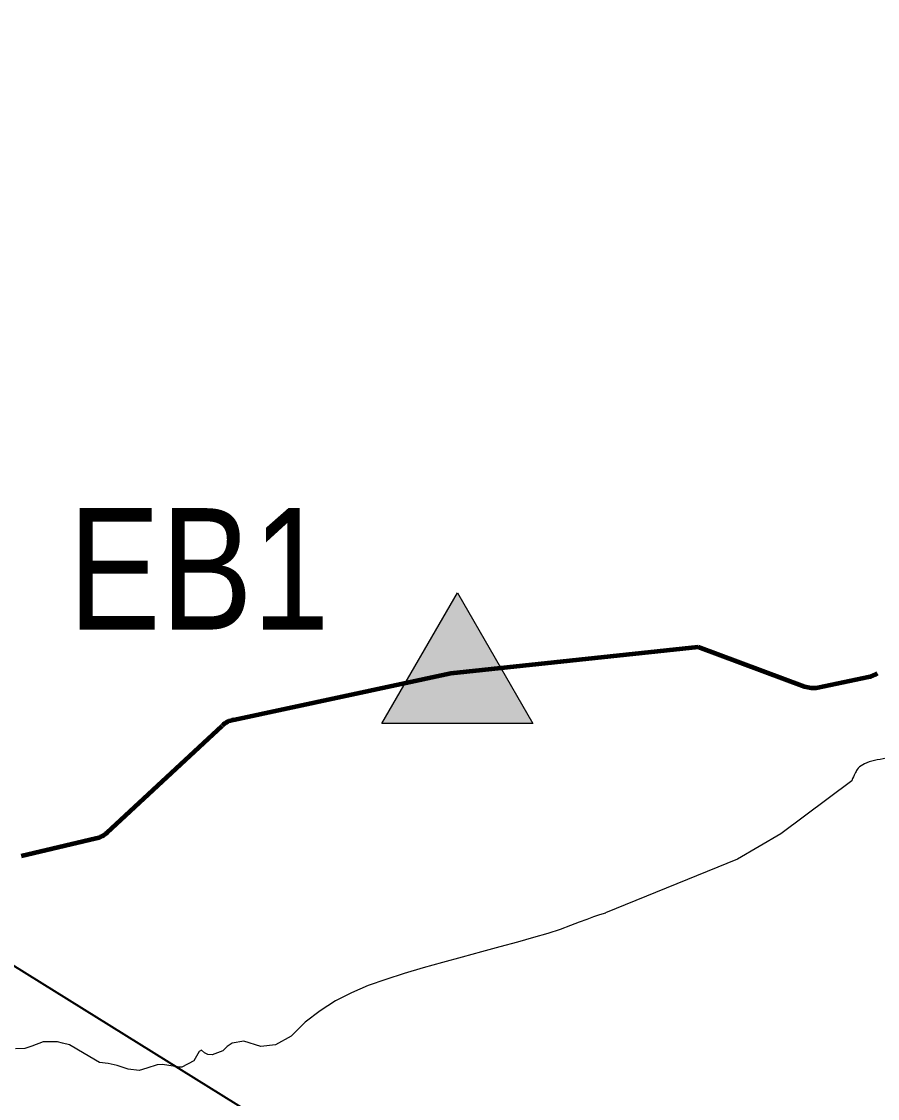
# Model space of a CAD drawing. Extents: x 553962 to 842807, y 8883888 to 9032388.
# Drawn here: x 670268 to 673791, y 8978112 to 8982545 of the extents above; entities that cross this region are included whole.
import ezdxf
from ezdxf.enums import TextEntityAlignment as Align

# ---------------------------------------------------------------- set-up
doc = ezdxf.new("R2010")
doc.units = 0
doc.header["$LTSCALE"] = 200
for name, color, linetype, lineweight in [('12', 7, 'Continuous', 25), ('24', 7, 'Continuous', 25), ('7', 7, 'Continuous', 90), ('9', 7, 'Continuous', 90)]:
    doc.layers.add(name, color=color, linetype=linetype, lineweight=lineweight)

msp = doc.modelspace()

# ---------------------------------------------------------------- hatches: boundary and pattern name
at = {"layer": '7'}
msp.add_hatch(color=256, dxfattribs=at).paths.add_polyline_path([(672062.5, 8980193.8), (672373.2, 8979655.5), (671751.7, 8979655.5)])

# ---------------------------------------------------------------- linework, layer by layer
at = {"layer": '12', "lineweight": 40}
msp.add_lwpolyline([(664631.3, 8982143.9), (674788, 8975827.4), (677683.8, 8973924.7)], dxfattribs=at)
at = {"layer": '24'}
msp.add_line((672671.2, 8978874.3), (672647.4, 8978867.9), dxfattribs=at)
for points in [[(673685.8, 8979419.8), (673393.2, 8979201.1), (673214.8, 8979097.3), (672672.1, 8978875.5)], [(672671.2, 8978874.3), (672647.4, 8978867.9), (672622.5, 8978859.5), (672595, 8978849.1), (672563.8, 8978837), (672527.5, 8978823.3), (672484.9, 8978808.1), (672434.6, 8978791.6), (672375.8, 8978773.9), (672309.6, 8978755.2), (672237.5, 8978735.5), (672161.1, 8978715), (672081.9, 8978693.6), (672001.4, 8978671.6), (671921.2, 8978649), (671842.8, 8978625.8), (671767.5, 8978602.1), (671695.4, 8978576.4), (671626.3, 8978547.4), (671560.2, 8978513.5), (671496.8, 8978473.3), (671436.1, 8978425.4), (671377.8, 8978368.2)], [(671377.8, 8978368.2), (671313.2, 8978332.5), (671252.5, 8978325.9), (671183, 8978348), (671134.5, 8978339)], [(671134.5, 8978339), (671113.7, 8978325.6), (671095.8, 8978307.8), (671052.7, 8978291.4), (671034.8, 8978292.9), (671021.4, 8978300.3), (671008, 8978310.8), (670999.1, 8978304.8), (670976.7, 8978266.2), (670927.6, 8978240.9), (670918.7, 8978240.9), (670848.7, 8978251.3), (670826.4, 8978249.8), (670783.2, 8978236.4), (670752, 8978227.5), (670707.3, 8978232), (670661.2, 8978248.3), (670624, 8978255.8), (670588.4, 8978259.4), (670525.8, 8978296.6), (670464.8, 8978332.2), (670436.5, 8978339.7), (670415.7, 8978345.6), (670356.2, 8978345.6), (670310, 8978327.8), (670281.7, 8978317.4), (670243, 8978315.9)]]:
    msp.add_lwpolyline(points, dxfattribs=at)
at = {"layer": '24', "lineweight": 53}
msp.add_spline([(673192.8, 8986819.2), (673063.2, 8986639.7), (672744, 8986280.6), (672325.1, 8985752), (672015.9, 8985373), (671826.4, 8984934.1), (671477.3, 8984375.6), (670717.7, 8983597.6), (670425.1, 8983424.8), (670155.8, 8983265.2), (669913.1, 8983089), (669740.3, 8982846.3), (669627.2, 8982610.2), (669494.2, 8982364.2), (669361.2, 8982234.6), (668988.9, 8982038.4), (668736.2, 8981905.4), (668383.8, 8981868.8), (668230.9, 8981779.1)], degree=3, dxfattribs=at)
at = {"layer": '24'}
msp.add_spline([(673192.8, 8986819.2), (673063.2, 8986639.7), (672744, 8986280.6), (672325.1, 8985752), (672015.9, 8985373), (671826.4, 8984934.1), (671477.3, 8984375.6), (670717.7, 8983597.6), (670425.1, 8983424.8), (670155.8, 8983265.2), (669913.1, 8983089), (669740.3, 8982846.3), (669627.2, 8982610.2), (669494.2, 8982364.2), (669361.2, 8982234.6), (668988.9, 8982038.4), (668736.2, 8981905.4), (668383.8, 8981868.8), (668230.9, 8981779.1)], degree=3, dxfattribs=at)
msp.add_open_spline([(674225.4, 8979755.1), (674222.2, 8979749.1), (674211.1, 8979728.9), (674193.8, 8979701.7), (674168, 8979673.7), (674143.7, 8979647.1), (674129.5, 8979619.1), (674096.6, 8979574.2), (674050.8, 8979561.7), (674019.3, 8979542.1), (673990.7, 8979533.8), (673947.8, 8979533.8), (673904.9, 8979528.3), (673866.3, 8979522.8), (673814.8, 8979508.9), (673766.2, 8979501.9), (673727.5, 8979486.2), (673707.4, 8979468.8), (673695.9, 8979444.3), (673685.8, 8979419.8)], degree=3, dxfattribs=at)
at = {"layer": '7'}
for p, q in [((672035.6, 8979862.8), (673054, 8979971.4)), ((673054, 8979971.4), (673491.5, 8979808.4)), ((671140.8, 8979670.9), (672035.6, 8979862.8)), ((673546.6, 8979804.2), (673755.2, 8979847.1)), ((670620.3, 8979207.1), (671093.8, 8979646.4)), ((670267.8, 8979110.9), (670575.1, 8979183))]:
    msp.add_line(p, q, dxfattribs=at)
at = {"layer": '7', "lineweight": 25}
msp.add_lwpolyline([(672062.5, 8980193.8), (672373.2, 8979655.5), (671751.7, 8979655.5)], close=True, dxfattribs=at)
at = {"layer": '7'}
for centre, start, end in [((673735, 8979945.1), 281.6382, 304.3884), ((673526.4, 8979902.1), 249.57, 281.6382), ((671161.8, 8979573.1), 102.1045, 132.8591), ((670552.3, 8979280.4), 283.2027, 312.8591)]:
    msp.add_arc(centre, 100, start, end, dxfattribs=at)
at = {"layer": '9'}
msp.add_spline([(673192.8, 8986819.2), (673063.2, 8986639.7), (672744, 8986280.6), (672325.1, 8985752), (672015.9, 8985373), (671826.4, 8984934.1), (671477.3, 8984375.6), (670717.7, 8983597.6), (670425.1, 8983424.8), (670155.8, 8983265.2), (669913.1, 8983089), (669740.3, 8982846.3), (669627.2, 8982610.2), (669494.2, 8982364.2), (669361.2, 8982234.6), (668988.9, 8982038.4), (668736.2, 8981905.4), (668383.8, 8981868.8), (668230.9, 8981779.1)], degree=3, dxfattribs=at)

# ---------------------------------------------------------------- texts
at = {"layer": '7', "width": 0.85}
msp.add_text('EB1', height=500, dxfattribs=at).set_placement((670998, 8980042.1), align=Align.CENTER)

doc.saveas('drawing.dxf')
